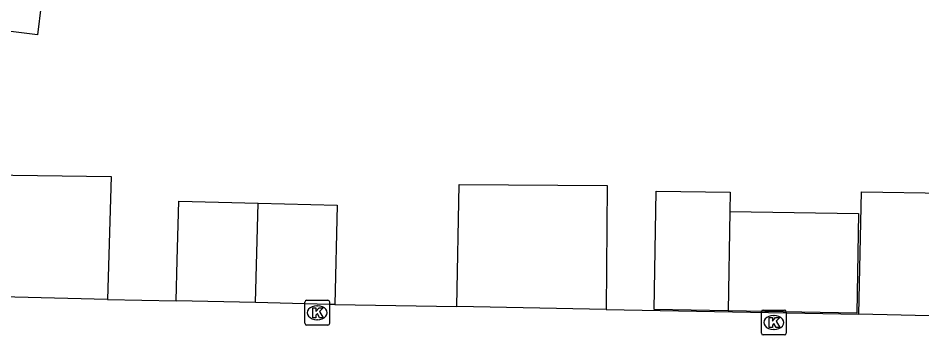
# Model space of a CAD drawing. Extents: x 161696 to 162377, y 380761 to 381673.
# Drawn here: x 162059.25 to 162095.61, y 381431.3 to 381444.05 of the extents above; entities that cross this region are included whole.
import ezdxf

# ---------------------------------------------------------------- set-up
doc = ezdxf.new("R2010")
doc.units = 0
for name, color, linetype in [('IMGEO_Kolk', 7, 'Continuous'), ('IMGEO_Pand', 7, 'Continuous'), ('IMGEO_Parkeervlak_open', 7, 'Continuous'), ('IMGEO_Voetpad_open', 7, 'Continuous')]:
    doc.layers.add(name, color=color, linetype=linetype)

msp = doc.modelspace()

# ---------------------------------------------------------------- linework, layer by layer
at = {"layer": 'IMGEO_Kolk'}
for p, q in [((162070.786, 381431.771), (162070.786, 381432.623)), ((162070.861, 381432.697), (162071.713, 381432.697)), ((162071.274, 381432.477), (162071.299, 381432.477)), ((162071.787, 381432.623), (162071.787, 381431.771)), ((162089.151, 381431.378), (162089.151, 381432.23)), ((162089.226, 381432.304), (162090.078, 381432.304)), ((162089.639, 381432.084), (162089.664, 381432.084)), ((162090.152, 381432.23), (162090.152, 381431.378)), ((162071.297, 381431.917), (162071.272, 381431.917)), ((162071.713, 381431.697), (162070.861, 381431.697)), ((162089.662, 381431.524), (162089.637, 381431.524)), ((162090.078, 381431.304), (162089.226, 381431.304))]:
    msp.add_line(p, q, dxfattribs=at)
for points in [[(162070.786, 381431.771), (162070.786, 381432.623)], [(162070.861, 381432.697), (162071.713, 381432.697)], [(162071.787, 381432.623), (162071.787, 381431.771)], [(162071.107, 381432.397), (162071.23, 381432.397), (162071.23, 381432.246), (162071.36, 381432.397), (162071.524, 381432.397), (162071.378, 381432.246), (162071.531, 381431.997), (162071.379, 381431.997), (162071.294, 381432.161), (162071.23, 381432.094), (162071.23, 381431.997), (162071.107, 381431.997), (162071.107, 381432.397)], [(162089.151, 381431.378), (162089.151, 381432.23)], [(162089.226, 381432.304), (162090.078, 381432.304)], [(162090.152, 381432.23), (162090.152, 381431.378)], [(162089.472, 381432.004), (162089.595, 381432.004), (162089.595, 381431.853), (162089.725, 381432.004), (162089.889, 381432.004), (162089.743, 381431.853), (162089.896, 381431.604), (162089.744, 381431.604), (162089.659, 381431.768), (162089.595, 381431.701), (162089.595, 381431.604), (162089.472, 381431.604), (162089.472, 381432.004)], [(162071.713, 381431.697), (162070.861, 381431.697)], [(162090.078, 381431.304), (162089.226, 381431.304)]]:
    msp.add_lwpolyline(points, dxfattribs=at)
for centre, start, end in [((162070.863, 381432.621), 91.552, 178.448), ((162070.863, 381432.621), 91.552, 178.448), ((162071.711, 381432.621), 1.552, 88.448), ((162071.711, 381432.621), 1.552, 88.448), ((162089.228, 381432.228), 91.552, 178.448), ((162089.228, 381432.228), 91.552, 178.448), ((162090.076, 381432.228), 1.552, 88.448), ((162090.076, 381432.228), 1.552, 88.448), ((162070.863, 381431.773), 181.552, 268.448), ((162070.863, 381431.773), 181.552, 268.448), ((162071.711, 381431.773), 271.552, 358.448), ((162071.711, 381431.773), 271.552, 358.448), ((162089.228, 381431.38), 181.552, 268.448), ((162089.228, 381431.38), 181.552, 268.448), ((162090.076, 381431.38), 271.552, 358.448), ((162090.076, 381431.38), 271.552, 358.448)]:
    msp.add_arc(centre, 0.0765, start, end, dxfattribs=at)
for centre, major_axis, ratio, start_param, end_param in [((162071.273, 381432.197), (-0.387, 0.002), 0.722429, 4.712389, 7.853982), ((162071.298, 381432.197), (-0.39, 0.002), 0.717154, 1.570796, 4.712389), ((162089.638, 381431.804), (-0.387, 0.002), 0.722429, 4.712389, 7.853982), ((162089.663, 381431.804), (-0.39, 0.002), 0.717154, 1.570796, 4.712389)]:
    msp.add_ellipse(centre, major_axis=major_axis, ratio=ratio, start_param=start_param, end_param=end_param, dxfattribs=at)
at = {"layer": 'IMGEO_Pand'}
for points in [[(162060.88, 381448.452), (162060.687, 381446.985), (162060.484, 381447.01), (162060.033, 381443.377), (162054.519, 381444.062), (162054.97, 381447.695), (162055.365, 381450.68), (162052.202, 381451.053)], [(162087.823, 381432.272), (162084.844, 381432.323), (162084.925, 381437.095), (162087.903, 381437.045), (162087.89, 381436.271)], [(162065.618, 381432.682), (162065.658, 381434.312), (162065.716, 381436.681), (162068.906, 381436.603)], [(162068.808, 381432.604), (162068.906, 381436.603)], [(162068.906, 381436.603), (162072.095, 381436.524), (162071.997, 381432.526)], [(162087.89, 381436.271), (162093.059, 381436.184), (162092.992, 381432.185), (162087.823, 381432.272)], [(162087.89, 381436.271), (162087.823, 381432.272)], [(162068.808, 381432.604), (162065.618, 381432.682)], [(162071.997, 381432.526), (162071.787, 381432.531), (162070.787, 381432.555), (162068.808, 381432.604)]]:
    msp.add_lwpolyline(points, dxfattribs=at)
at = {"layer": 'IMGEO_Parkeervlak_open'}
for points in [[(162056.973, 381432.875), (162057.059, 381437.763), (162062.998, 381437.685), (162062.849, 381432.731)], [(162076.905, 381432.452), (162076.992, 381437.353), (162082.947, 381437.314), (162082.914, 381432.33)], [(162093.076, 381432.144), (162093.175, 381437.064), (162096.594, 381437.003)]]:
    msp.add_lwpolyline(points, dxfattribs=at)
at = {"layer": 'IMGEO_Voetpad_open'}
for points in [[(162062.849, 381432.731), (162056.973, 381432.875)], [(162062.849, 381432.731), (162065.618, 381432.682)], [(162071.997, 381432.526), (162076.905, 381432.452)], [(162082.914, 381432.33), (162076.905, 381432.452)], [(162082.914, 381432.33), (162093.076, 381432.144)], [(162099.32, 381431.994), (162093.076, 381432.144)]]:
    msp.add_lwpolyline(points, dxfattribs=at)

doc.saveas('drawing.dxf')
